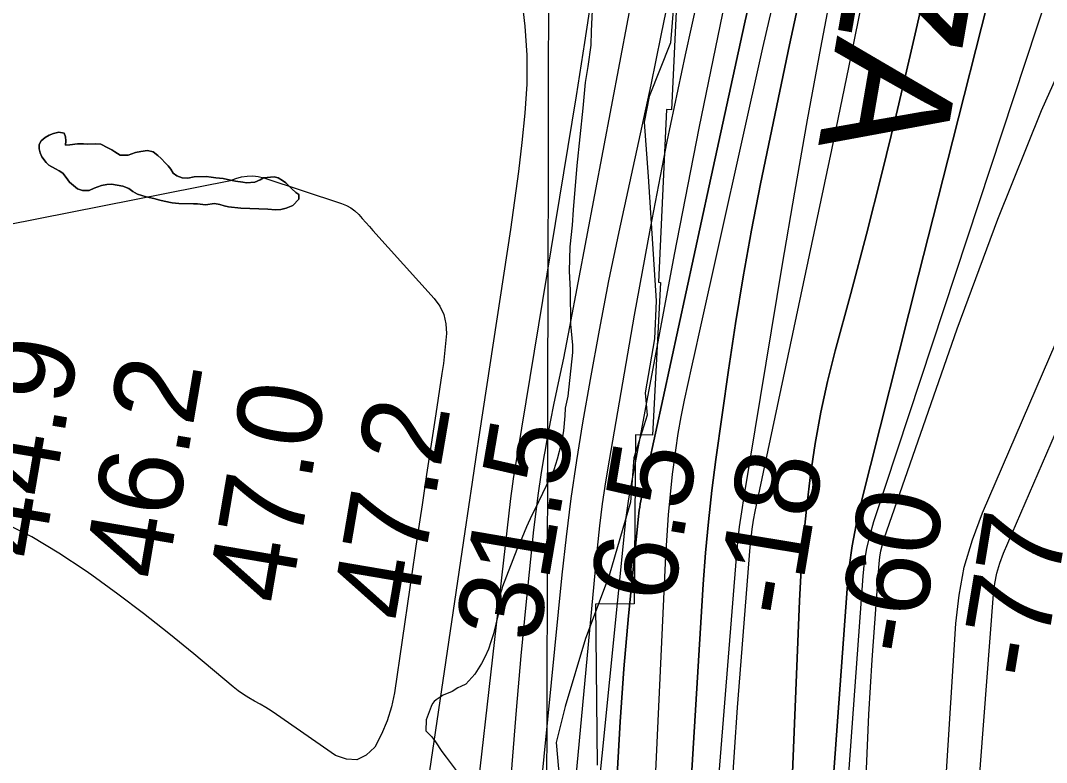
# Model space of a CAD drawing. Extents: x 3177185 to 3215018, y 812988 to 838321.
# Drawn here: x 3196650 to 3197468, y 822734 to 823325 of the extents above; entities that cross this region are included whole.
import ezdxf

# ---------------------------------------------------------------- set-up
doc = ezdxf.new("R2010")
doc.units = 0
for name, color, linetype in [('V-GRID-MAJR', 7, 'Continuous'), ('V-RIVR-EDGE', 7, 'Continuous'), ('V-RIVR-RANG', 7, 'Continuous'), ('V-RRAP-RVMT', 7, 'Continuous'), ('V-RRAP-RVMT-IDEN', 7, 'Continuous'), ('V-SITE-VEGE', 7, 'Continuous'), ('V-TOPO-DPTH', 7, 'Continuous'), ('V-TOPO-MAJR', 7, 'Continuous'), ('V-TOPO-MINR', 7, 'Continuous'), ('V-TOPO-SHOR', 7, 'Continuous'), ('V-TOPO-WATR', 7, 'Continuous')]:
    doc.layers.add(name, color=color, linetype=linetype)

msp = doc.modelspace()

# ---------------------------------------------------------------- linework, layer by layer
at = {"layer": 'V-GRID-MAJR'}
msp.add_spline([(3197059.69, 818362.7), (3197073.79, 824421.51), (3197087.9, 830483.79), (3197102, 836546.11), (3197102.01, 836549.53)], degree=3, dxfattribs=at)
at = {"layer": 'V-RIVR-EDGE'}
msp.add_lwpolyline([(3197172.13, 823356.11), (3197168.09, 823307.44), (3197151.03, 823264.45), (3197147.07, 823244.03), (3197150.44, 823200.98), (3197156.72, 823101.86), (3197155.34, 823071.44), (3197147.84, 823028.42), (3197149.54, 823010.6), (3197139.02, 822976.72), (3197136.33, 822941.51), (3197119.23, 822882.88), (3197100.41, 822832.93), (3197084.2, 822778.64), (3197077.17, 822749.97), (3197078.86, 822729.1), (3197087.47, 822694.74), (3197090.43, 822662.13), (3197095.56, 822627.34), (3197090.72, 822606.06), (3197095, 822578.23), (3197091.42, 822536.94), (3197087.38, 822482.18)], dxfattribs=at)
at = {"layer": 'V-RRAP-RVMT'}
for p, q in [((3197175.74, 823394.73), (3197168.97, 823253.99)), ((3197165.02, 823254.15), (3197158.59, 823116.59)), ((3197168.97, 823253.99), (3197165.02, 823254.15)), ((3197160.14, 823116.42), (3197153.89, 822994.88)), ((3197158.59, 823116.59), (3197160.14, 823116.42)), ((3197140.28, 822995.02), (3197139.17, 822860.4)), ((3197153.89, 822994.88), (3197140.28, 822995.02)), ((3197139.17, 822860.4), (3197108.5, 822860.17)), ((3197108.5, 822860.17), (3197109.8, 822731.89))]:
    msp.add_line(p, q, dxfattribs=at)
at = {"layer": 'V-SITE-VEGE'}
for p, q in [((3197105.64, 823333.32), (3197104.98, 823316.73)), ((3197104.98, 823316.73), (3197104.69, 823305.41)), ((3197104.69, 823305.41), (3197102.42, 823288.41)), ((3197102.42, 823288.41), (3197100.12, 823275.86)), ((3197100.12, 823275.86), (3197098.29, 823255.22)), ((3197098.29, 823255.22), (3197093.47, 823209.5)), ((3196673.27, 823233.68), (3196670.11, 823231.99)), ((3196676.7, 823235.08), (3196673.27, 823233.68)), ((3196680.99, 823236.19), (3196676.7, 823235.08)), ((3196685.27, 823235.3), (3196680.99, 823236.19)), ((3196686.39, 823232.44), (3196685.27, 823235.3)), ((3196686.65, 823229.3), (3196686.39, 823232.44)), ((3196665.21, 823226.32), (3196665.19, 823222.9)), ((3196666.95, 823229.16), (3196665.21, 823226.32)), ((3196670.11, 823231.99), (3196666.95, 823229.16)), ((3196686.34, 823225.87), (3196686.65, 823229.3)), ((3196689.76, 823226.13), (3196686.34, 823225.87)), ((3196695.77, 823226.94), (3196689.76, 823226.13)), ((3196700.62, 823226.91), (3196695.77, 823226.94)), ((3196703.75, 823226.59), (3196700.62, 823226.91)), ((3196710.32, 823226.83), (3196703.75, 823226.59)), ((3196714.32, 823226.52), (3196710.32, 823226.83)), ((3196720, 823223.61), (3196714.32, 823226.52)), ((3196665.19, 823222.9), (3196666.02, 823219.75)), ((3196666.02, 823219.75), (3196667.42, 823216.6)), ((3196667.42, 823216.6), (3196670.81, 823212)), ((3196723.13, 823222.17), (3196720, 823223.61)), ((3196725.69, 823220.43), (3196723.13, 823222.17)), ((3196729.95, 823217.83), (3196725.69, 823220.43)), ((3196736.23, 823217.78), (3196729.95, 823217.83)), ((3196741.96, 823220.02), (3196736.23, 823217.78)), ((3196746.25, 823220.84), (3196741.96, 823220.02)), ((3196751.68, 823221.66), (3196746.25, 823220.84)), ((3196756.23, 823220.48), (3196751.68, 823221.66)), ((3196759.93, 823217.6), (3196756.23, 823220.48)), ((3196762.48, 823215.29), (3196759.93, 823217.6)), ((3196670.81, 823212), (3196673.08, 823209.99)), ((3196673.08, 823209.99), (3196678.2, 823207.09)), ((3196765.87, 823211.56), (3196762.48, 823215.29)), ((3196768.14, 823209.26), (3196765.87, 823211.56)), ((3196770.12, 823206.67), (3196768.14, 823209.26)), ((3197093.47, 823209.5), (3197090.57, 823174.3)), ((3196678.2, 823207.09), (3196681.33, 823205.36)), ((3196681.33, 823205.36), (3196684.17, 823203.62)), ((3196684.17, 823203.62), (3196686.71, 823200.18)), ((3196686.71, 823200.18), (3196689.54, 823196.44)), ((3196772.09, 823203.52), (3196770.12, 823206.67)), ((3196774.93, 823201.5), (3196772.09, 823203.52)), ((3196779.2, 823199.75), (3196774.93, 823201.5)), ((3196783.77, 823199.43), (3196779.2, 823199.75)), ((3196788.63, 823200.53), (3196783.77, 823199.43)), ((3196798.34, 823200.74), (3196788.63, 823200.53)), ((3196802.33, 823200.43), (3196798.34, 823200.74)), ((3196806.04, 823199.83), (3196802.33, 823200.43)), ((3196811.74, 823199.21), (3196806.04, 823199.83)), ((3196844, 823199.82), (3196841.42, 823198.13)), ((3196852.58, 823200.61), (3196844, 823199.82)), ((3196855.71, 823199.73), (3196852.58, 823200.61)), ((3196859.12, 823197.71), (3196855.71, 823199.73)), ((3196689.54, 823196.44), (3196692.65, 823193.56)), ((3196692.65, 823193.56), (3196695.77, 823190.97)), ((3196705.19, 823189.76), (3196709.2, 823191.44)), ((3196709.2, 823191.44), (3196714.92, 823193.68)), ((3196714.92, 823193.68), (3196719.21, 823194.5)), ((3196719.21, 823194.5), (3196722.93, 823194.76)), ((3196722.93, 823194.76), (3196732.05, 823193.26)), ((3196732.05, 823193.26), (3196736.6, 823191.23)), ((3196736.6, 823191.23), (3196740.01, 823188.92)), ((3196817.73, 823198.03), (3196811.74, 823199.21)), ((3196821.72, 823197.14), (3196817.73, 823198.03)), ((3196827.42, 823196.24), (3196821.72, 823197.14)), ((3196830.56, 823195.93), (3196827.42, 823196.24)), ((3196837.13, 823196.45), (3196830.56, 823195.93)), ((3196841.42, 823198.13), (3196837.13, 823196.45)), ((3196861.67, 823195.69), (3196859.12, 823197.71)), ((3196866.49, 823191.08), (3196861.67, 823195.69)), ((3196695.77, 823190.97), (3196699.76, 823189.8)), ((3196699.76, 823189.8), (3196705.19, 823189.76)), ((3196740.01, 823188.92), (3196743.7, 823186.89)), ((3196743.7, 823186.89), (3196750.54, 823184.56)), ((3196750.54, 823184.56), (3196756.52, 823183.37)), ((3196756.52, 823183.37), (3196761.36, 823181.9)), ((3196869.61, 823188.21), (3196866.49, 823191.08)), ((3196872.16, 823186.47), (3196869.61, 823188.21)), ((3196872.14, 823182.76), (3196872.16, 823186.47)), ((3196761.36, 823181.9), (3196764.78, 823181.3)), ((3196764.78, 823181.3), (3196771.34, 823179.83)), ((3196771.34, 823179.83), (3196776.47, 823179.22)), ((3196776.47, 823179.22), (3196788.18, 823179.13)), ((3196788.18, 823179.13), (3196791.32, 823179.1)), ((3196791.32, 823179.1), (3196797.88, 823178.19)), ((3196797.88, 823178.19), (3196805.02, 823179.28)), ((3196805.02, 823179.28), (3196809.3, 823178.68)), ((3196809.3, 823178.68), (3196812.71, 823177.51)), ((3196812.71, 823177.51), (3196816.13, 823176.63)), ((3196816.13, 823176.63), (3196825.83, 823175.7)), ((3196825.83, 823175.7), (3196847.52, 823174.96)), ((3196847.52, 823174.96), (3196853.51, 823174.34)), ((3196857.8, 823174.59), (3196862.09, 823175.7)), ((3196862.09, 823175.7), (3196867.24, 823177.66)), ((3196867.24, 823177.66), (3196872.14, 823182.76)), ((3196853.51, 823174.34), (3196857.8, 823174.59)), ((3197090.57, 823174.3), (3197089.87, 823162.16)), ((3197089.87, 823162.16), (3197088.02, 823144.77)), ((3197088.02, 823144.77), (3197087.39, 823125.35)), ((3197087.39, 823125.35), (3197088.34, 823110.41)), ((3197088.34, 823110.41), (3197088.6, 823083.32)), ((3197088.6, 823083.32), (3197089.97, 823066.36)), ((3197090.02, 823060.7), (3197086.31, 823025.9)), ((3197089.97, 823066.36), (3197090.02, 823060.7)), ((3197086.31, 823025.9), (3197084.38, 823016.18)), ((3197084.38, 823016.18), (3197084.03, 823010.11)), ((3197084.03, 823010.11), (3197082.93, 822998.37)), ((3197082.93, 822998.37), (3197081.4, 822989.06)), ((3197081.4, 822989.06), (3197077.89, 822975.69)), ((3197077.89, 822975.69), (3197075.14, 822967.17)), ((3197075.14, 822967.17), (3197060.08, 822935.5)), ((3197057.7, 822931.03), (3197053.34, 822921.69)), ((3197060.08, 822935.5), (3197057.7, 822931.03)), ((3197053.34, 822921.69), (3197047.81, 822908.3)), ((3197047.81, 822908.3), (3197045.82, 822903.83)), ((3197045.82, 822903.83), (3197034.38, 822874.21)), ((3197034.38, 822874.21), (3197033.6, 822871.38)), ((3197033.6, 822871.38), (3197032.42, 822868.13)), ((3197032.42, 822868.13), (3197032.51, 822858.43)), ((3197032.51, 822858.43), (3197030.95, 822851.95)), ((3197030.95, 822851.95), (3197027.06, 822836.55)), ((3197027.06, 822836.55), (3197025.1, 822830.06)), ((3197023.13, 822824.38), (3197020.36, 822817.89)), ((3197025.1, 822830.06), (3197023.13, 822824.38)), ((3197020.36, 822817.89), (3197017.58, 822813.01)), ((3197017.58, 822813.01), (3197012.4, 822804.47)), ((3197012.4, 822804.47), (3197005.2, 822796.32)), ((3196998.76, 822793.43), (3196994.34, 822790.56)), ((3197001.18, 822794.66), (3196998.76, 822793.43)), ((3197005.2, 822796.32), (3197001.18, 822794.66)), ((3196979.86, 822782.74), (3196978.67, 822781.11)), ((3196981.47, 822783.97), (3196979.86, 822782.74)), ((3196987.09, 822787.66), (3196981.47, 822783.97)), ((3196994.34, 822790.56), (3196987.09, 822787.66)), ((3196977.48, 822778.67), (3196973.53, 822768.12)), ((3196978.67, 822781.11), (3196977.48, 822778.67)), ((3196973.53, 822768.12), (3196973.21, 822759.23)), ((3196973.21, 822759.23), (3196978.11, 822754.42)), ((3196978.11, 822754.42), (3196980.98, 822750.41)), ((3196980.98, 822750.41), (3196985.9, 822742.77)), ((3196985.9, 822742.77), (3196989.58, 822738.36)), ((3196989.58, 822738.36), (3197000.64, 822723.51))]:
    msp.add_line(p, q, dxfattribs=at)
at = {"layer": 'V-TOPO-DPTH'}
for points in [[(3197103.32, 821953.47), (3197124.13, 822682.06), (3197125.77, 822724.32), (3197128, 822766.55), (3197131.11, 822808.72), (3197134.8, 822850.86), (3197142.56, 822930.06), (3197142.85, 822932.56), (3197143.2, 822935.05), (3197143.63, 822937.53), (3197144.12, 822940), (3197198.85, 823193.38), (3197227.19, 823322.43), (3197256.11, 823451.35)], [(3197103.32, 821953.47), (3197124.13, 822682.06), (3197125.77, 822724.32), (3197128, 822766.55), (3197131.11, 822808.72), (3197134.8, 822850.86), (3197142.56, 822930.06), (3197142.85, 822932.56), (3197143.2, 822935.05), (3197143.63, 822937.53), (3197144.12, 822940), (3197198.85, 823193.38), (3197227.19, 823322.43), (3197256.11, 823451.35)], [(3197242.83, 822171.8), (3197270.97, 822862.76), (3197272.34, 822887.96), (3197274.15, 822913.11), (3197276.65, 822938.21), (3197279.6, 822963.27), (3197283.38, 822988.2), (3197287.82, 823013), (3197293.26, 823037.6), (3197299.35, 823062.07), (3197311.68, 823107.68), (3197324.17, 823154.93), (3197336.3, 823202.26), (3197347.89, 823249.73), (3197359.13, 823297.28), (3197392.62, 823442.7)], [(3197392.62, 823442.7), (3197359.13, 823297.28), (3197347.89, 823249.73), (3197336.3, 823202.26), (3197324.17, 823154.93), (3197311.68, 823107.68), (3197299.35, 823062.07), (3197293.26, 823037.6), (3197287.82, 823013), (3197283.38, 822988.2), (3197279.6, 822963.27), (3197276.65, 822938.21), (3197274.15, 822913.11), (3197272.34, 822887.96), (3197270.97, 822862.76), (3197242.83, 822171.8)], [(3197326.84, 823371.3), (3197311.75, 823296.63), (3197296.28, 823222.04), (3197235.43, 822934.09), (3197234.08, 822927.04), (3197232.92, 822919.97), (3197232.03, 822912.85), (3197231.33, 822905.71), (3197221.27, 822777.79), (3197216.53, 822706.64), (3197212.93, 822635.44), (3197211.03, 822564.17), (3197210.26, 822492.86), (3197210.95, 821949.74)], [(3197326.84, 823371.3), (3197311.75, 823296.63), (3197296.28, 823222.04), (3197235.43, 822934.09), (3197234.08, 822927.04), (3197232.92, 822919.97), (3197232.03, 822912.85), (3197231.33, 822905.71), (3197221.27, 822777.79), (3197216.53, 822706.64), (3197212.93, 822635.44), (3197211.03, 822564.17), (3197210.26, 822492.86), (3197210.95, 821949.74)], [(3197194.96, 823366.44), (3197179.77, 823297.71), (3197165.31, 823228.82), (3197151.95, 823159.72), (3197139.33, 823090.46), (3197119.22, 822974.93), (3197116.4, 822957.49), (3197113.85, 822940.01), (3197111.72, 822922.48), (3197109.87, 822904.91), (3197020.7, 821952.47)], [(3197153.99, 822188.4), (3197156.53, 822250.76), (3197159.8, 822313.11), (3197194.26, 822876.03), (3197196.08, 822900.96), (3197198.3, 822925.85), (3197201.11, 822950.67), (3197204.32, 822975.46), (3197214.37, 823046.51), (3197219.99, 823083.79), (3197226.05, 823120.99), (3197232.77, 823158.08), (3197239.94, 823195.1), (3197247.51, 823232.04), (3197255.18, 823268.96), (3197263, 823305.85), (3197270.92, 823342.72)], [(3197270.92, 823342.72), (3197263, 823305.85), (3197255.18, 823268.96), (3197247.51, 823232.04), (3197239.94, 823195.1), (3197232.77, 823158.08), (3197226.05, 823120.99), (3197219.99, 823083.79), (3197214.37, 823046.51), (3197204.32, 822975.46), (3197201.11, 822950.67), (3197198.3, 822925.85), (3197196.08, 822900.96), (3197194.26, 822876.03), (3197159.8, 822313.11), (3197156.53, 822250.76), (3197153.99, 822188.4)], [(3197269.91, 822128.33), (3197270.2, 822220.64), (3197271.99, 822312.91), (3197276.03, 822405.1), (3197281.59, 822497.24), (3197308.8, 822872.44), (3197310.5, 822889.53), (3197312.78, 822906.53), (3197315.96, 822923.39), (3197319.73, 822940.14), (3197365.75, 823122.21), (3197393.01, 823229.92), (3197420.34, 823337.62)], [(3197420.34, 823337.62), (3197393.01, 823229.92), (3197365.75, 823122.21), (3197319.73, 822940.14), (3197315.96, 822923.39), (3197312.78, 822906.53), (3197310.5, 822889.53), (3197308.8, 822872.44), (3197281.59, 822497.24), (3197276.03, 822405.1), (3197271.99, 822312.91), (3197270.2, 822220.64), (3197269.91, 822128.33)]]:
    msp.add_lwpolyline(points, dxfattribs=at)
at = {"layer": 'V-TOPO-MAJR'}
for points in [[(3197302.25, 821961.96), (3197298.03, 822333.26), (3197298.14, 822428.63), (3197299.82, 822523.96), (3197303.87, 822619.22), (3197309.51, 822714.43), (3197321.55, 822882.44), (3197322.76, 822893.53), (3197324.51, 822904.51), (3197327.07, 822915.33), (3197330.17, 822926.04), (3197627.71, 823827.82)], [(3197106.02, 823349.79), (3197099.66, 823307.49), (3197092.97, 823265.23), (3197042.86, 822959.98), (3197042.24, 822956.06), (3197041.67, 822952.13), (3197041.15, 822948.2), (3197040.68, 822944.26), (3196999.06, 822576.82), (3196988.53, 822469.56), (3196980.16, 822362.16), (3196975.01, 822254.56), (3196972.01, 822146.82)]]:
    msp.add_lwpolyline(points, dxfattribs=at)
at = {"layer": 'V-TOPO-MINR'}
for points in [[(3197392.62, 823442.7), (3197359.13, 823297.28), (3197347.89, 823249.73), (3197336.3, 823202.26), (3197324.17, 823154.93), (3197311.68, 823107.68), (3197299.35, 823062.07), (3197293.26, 823037.6), (3197287.82, 823013), (3197283.38, 822988.2), (3197279.6, 822963.27), (3197276.65, 822938.21), (3197274.15, 822913.11), (3197272.34, 822887.96), (3197270.97, 822862.76), (3197242.83, 822171.8)], [(3197270.82, 823430.32), (3197241.41, 823303.43), (3197190.6, 823075.53), (3197187.68, 823062.33), (3197184.78, 823049.12), (3197181.94, 823035.9), (3197179.12, 823022.68), (3197176.5, 823009.42), (3197174.11, 822996.13), (3197172.08, 822982.77), (3197170.28, 822969.38), (3197169.6, 822963.75), (3197167.82, 822947.49), (3197166.28, 822931.22), (3197165.1, 822914.91), (3197164.16, 822898.59), (3197119.64, 821937.36), (3197257.48, 820905.2), (3197261.25, 820881.31), (3197265.77, 820857.59), (3197271.41, 820834.1), (3197277.79, 820810.78), (3197401.73, 820396.89)], [(3197326.84, 823371.3), (3197311.75, 823296.63), (3197296.28, 823222.04), (3197235.43, 822934.09), (3197234.08, 822927.04), (3197232.92, 822919.97), (3197232.03, 822912.85), (3197231.33, 822905.71), (3197221.27, 822777.79), (3197216.53, 822706.64), (3197212.93, 822635.44), (3197211.03, 822564.17), (3197210.26, 822492.86), (3197210.95, 821949.74)], [(3197194.96, 823366.44), (3197179.77, 823297.71), (3197165.31, 823228.82), (3197151.95, 823159.72), (3197139.33, 823090.46), (3197119.22, 822974.93), (3197116.4, 822957.49), (3197113.85, 822940.01), (3197111.72, 822922.48), (3197109.87, 822904.91), (3197020.7, 821952.47)], [(3197140.9, 823361.77), (3197087.83, 823081.04), (3197085.43, 823068.61), (3197082.95, 823056.19), (3197080.36, 823043.8), (3197077.71, 823031.42), (3197075.08, 823019.04), (3197072.56, 823006.63), (3197070.2, 822994.2), (3197067.95, 822981.74), (3197067.24, 822977.68), (3197064.87, 822963.16), (3197062.7, 822948.61), (3197060.83, 822934.02), (3197059.16, 822919.39), (3197053.25, 822862.28), (3197049.03, 822819.05), (3197045.14, 822775.8), (3197041.77, 822732.51), (3197038.73, 822689.19), (3196991.95, 821961.65)], [(3197298.62, 823360.82), (3197287.72, 823303.44), (3197277.13, 823246), (3197267.01, 823188.48), (3197257.2, 823130.9), (3197226.44, 822945.95), (3197224.58, 822933.82), (3197222.93, 822921.66), (3197221.58, 822909.46), (3197220.45, 822897.24), (3197201.35, 822659.19), (3197193.24, 822539.52), (3197187.09, 822419.77), (3197183.91, 822299.91), (3197182.7, 822179.98)], [(3197168.36, 823352.28), (3197160.46, 823313.12), (3197152.36, 823273.99), (3197143.96, 823234.93), (3197135.37, 823195.91), (3197126.91, 823156.86), (3197118.83, 823117.74), (3197111.31, 823078.51), (3197104.18, 823039.2), (3197098.17, 823004.67), (3197093.26, 822974.49), (3197088.79, 822944.24), (3197085, 822913.9), (3197081.65, 822883.5), (3197055.92, 822623.71), (3197045.18, 822508.7), (3197035.29, 822393.63), (3197026.68, 822278.45), (3197018.93, 822163.2)], [(3197049.43, 823343.74), (3197052.21, 823320.67), (3197053.81, 823297.57), (3197053.63, 823274.41), (3197052.25, 823251.22), (3197049.78, 823228.02), (3197047.07, 823204.85), (3197043.99, 823181.73), (3197040.66, 823158.64), (3197016.06, 822996.89), (3197013.07, 822977.17), (3197010.1, 822957.44), (3197007.16, 822937.71), (3197004.24, 822917.98), (3196942.16, 822497.24)], [(3197211.31, 823339.97), (3197190.77, 823239.37), (3197171.13, 823138.59), (3197135.98, 822951.5), (3197134.69, 822944.1), (3197133.52, 822936.69), (3197132.55, 822929.24), (3197131.7, 822921.78), (3197101.17, 822617.75), (3197091, 822504.25), (3197082.46, 822390.64), (3197076.36, 822276.88), (3197071.89, 822163.01)], [(3197270.92, 823342.72), (3197263, 823305.85), (3197255.18, 823268.96), (3197247.51, 823232.04), (3197239.94, 823195.1), (3197232.77, 823158.08), (3197226.05, 823120.99), (3197219.99, 823083.79), (3197214.37, 823046.51), (3197204.32, 822975.46), (3197201.11, 822950.67), (3197198.3, 822925.85), (3197196.08, 822900.96), (3197194.26, 822876.03), (3197159.8, 822313.11), (3197156.53, 822250.76), (3197153.99, 822188.4)], [(3197320.34, 821945.66), (3197320.3, 821950.29), (3197320.3, 821953.39), (3197320.3, 821954.93), (3197320.33, 821965.39), (3197320.35, 821972.17), (3197320.37, 821978.95), (3197320.39, 821985.73), (3197320.41, 821992.5), (3197322.43, 822641.81), (3197323, 822685.36), (3197324.17, 822728.89), (3197326.22, 822772.39), (3197328.86, 822815.86), (3197334.28, 822892.44), (3197334.85, 822897.57), (3197335.69, 822902.64), (3197336.92, 822907.63), (3197338.42, 822912.57), (3197396.47, 823079.39), (3197428.93, 823166.96), (3197463.7, 823253.55), (3197501.92, 823338.66)], [(3197420.34, 823337.62), (3197393.01, 823229.92), (3197365.75, 823122.21), (3197319.73, 822940.14), (3197315.96, 822923.39), (3197312.78, 822906.53), (3197310.5, 822889.53), (3197308.8, 822872.44), (3197281.59, 822497.24), (3197276.03, 822405.1), (3197271.99, 822312.91), (3197270.2, 822220.64), (3197269.91, 822128.33)], [(3197357.39, 822155.96), (3197358.8, 822225.51), (3197361.58, 822295.02), (3197365.25, 822364.5), (3197395.39, 822844.77), (3197398, 822867.45), (3197402.14, 822889.77), (3197408.57, 822911.53), (3197416.52, 822932.94), (3197565.9, 823278.58)], [(3196613.62, 823157.18), (3196817.62, 823197.66), (3196821.95, 823199.19), (3196826.38, 823200.46), (3196830.89, 823201.13), (3196835.37, 823201.31), (3196839.82, 823200.75), (3196844.25, 823199.7), (3196906.19, 823179.47), (3196910.02, 823177.87), (3196913.61, 823175.9), (3196916.84, 823173.39), (3196919.84, 823170.51), (3196922.65, 823167.35), (3196925.46, 823164.19), (3196928.29, 823161.04), (3196931.12, 823157.9), (3196979.99, 823103.8), (3196984.39, 823097.5), (3196987.66, 823090.82), (3196989.22, 823083.55), (3196989.64, 823075.88), (3196988.99, 823067.88), (3196988.2, 823059.9), (3196987.22, 823051.95), (3196986.12, 823044), (3196981.2, 823011.7), (3196977.55, 822987.62), (3196973.93, 822963.53), (3196970.34, 822939.43), (3196966.76, 822915.34), (3196948.22, 822789.63), (3196945.84, 822778.27), (3196942.59, 822767.22), (3196938.05, 822756.63), (3196932.65, 822746.35), (3196925.82, 822739.93), (3196918.4, 822736.22), (3196910.12, 822736.59), (3196901.26, 822739.68), (3196854.31, 822772.34), (3196850.06, 822775.19), (3196845.74, 822777.93), (3196841.32, 822780.51), (3196836.84, 822782.99), (3196832.39, 822785.52), (3196828.07, 822788.22), (3196823.92, 822791.2), (3196819.9, 822794.34), (3196788.38, 822820.61), (3196768.5, 822836.8), (3196748.4, 822852.68), (3196727.94, 822868.1), (3196707.24, 822883.23), (3196701.81, 822887.11), (3196680.95, 822900.93), (3196659.53, 822913.74)], [(3197393.07, 821975.45), (3197400.83, 822427.05), (3197402.83, 822503.51), (3197405.72, 822579.92), (3197409.97, 822656.27), (3197415.12, 822732.57), (3197425.49, 822868.21), (3197426.55, 822876.56), (3197428.15, 822884.79), (3197430.56, 822892.81), (3197433.51, 822900.7), (3197488.58, 823028.13)], [(3196659.53, 822913.74), (3196637.28, 822925.03)]]:
    msp.add_lwpolyline(points, dxfattribs=at)
at = {"layer": 'V-TOPO-SHOR'}
msp.add_lwpolyline([(3196825.83, 823175.7), (3196816.13, 823176.63), (3196812.71, 823177.51), (3196809.3, 823178.68), (3196805.02, 823179.28), (3196797.88, 823178.19), (3196791.32, 823179.1), (3196788.18, 823179.13), (3196776.47, 823179.22), (3196771.34, 823179.83), (3196764.78, 823181.3), (3196761.36, 823181.9), (3196756.52, 823183.37), (3196750.54, 823184.56), (3196743.7, 823186.89), (3196740.01, 823188.92), (3196736.6, 823191.23), (3196732.05, 823193.26), (3196722.92, 823194.76), (3196719.21, 823194.5), (3196714.92, 823193.68), (3196709.2, 823191.44), (3196705.19, 823189.76), (3196699.76, 823189.8), (3196695.77, 823190.97), (3196692.65, 823193.56), (3196689.54, 823196.44), (3196686.71, 823200.18), (3196684.17, 823203.62), (3196681.33, 823205.36), (3196678.2, 823207.09), (3196673.08, 823209.99), (3196670.81, 823212.01), (3196667.42, 823216.6), (3196666.02, 823219.75), (3196665.19, 823222.9), (3196665.21, 823226.32), (3196666.95, 823229.16), (3196670.11, 823231.99), (3196673.27, 823233.68), (3196676.7, 823235.08), (3196680.99, 823236.19), (3196685.27, 823235.3), (3196686.39, 823232.44), (3196686.65, 823229.3), (3196686.34, 823225.87), (3196689.76, 823226.13), (3196695.77, 823226.94), (3196700.62, 823226.91), (3196703.75, 823226.59), (3196710.32, 823226.83), (3196714.32, 823226.52), (3196720, 823223.61), (3196723.13, 823222.17), (3196725.69, 823220.43), (3196729.95, 823217.83), (3196736.23, 823217.78), (3196741.96, 823220.02), (3196746.25, 823220.84), (3196751.68, 823221.66), (3196756.23, 823220.48), (3196759.93, 823217.6), (3196762.48, 823215.29), (3196765.87, 823211.56), (3196768.14, 823209.26), (3196770.12, 823206.67), (3196772.09, 823203.52), (3196774.93, 823201.5), (3196779.2, 823199.75), (3196783.77, 823199.43), (3196788.63, 823200.53), (3196798.34, 823200.74), (3196802.33, 823200.43), (3196806.04, 823199.83), (3196811.74, 823199.21), (3196817.73, 823198.03), (3196821.72, 823197.14), (3196827.42, 823196.24), (3196830.56, 823195.93), (3196837.13, 823196.45), (3196841.42, 823198.13), (3196844, 823199.82), (3196852.58, 823200.61), (3196855.71, 823199.73), (3196859.12, 823197.71), (3196861.67, 823195.69), (3196866.49, 823191.08), (3196869.61, 823188.21), (3196872.16, 823186.47), (3196872.14, 823182.76), (3196867.24, 823177.66), (3196862.09, 823175.7), (3196857.8, 823174.59), (3196853.51, 823174.34), (3196847.52, 823174.96), (3196825.83, 823175.7)], dxfattribs=at)
at = {"layer": 'V-TOPO-WATR'}
msp.add_lwpolyline([(3197256.11, 823451.35), (3197227.19, 823322.43), (3197198.85, 823193.38), (3197144.12, 822940), (3197143.63, 822937.53), (3197143.2, 822935.05), (3197142.85, 822932.56), (3197142.56, 822930.06), (3197134.8, 822850.86), (3197131.11, 822808.72), (3197128, 822766.55), (3197125.77, 822724.32), (3197124.13, 822682.06), (3197103.32, 821953.47)], dxfattribs=at)

# ---------------------------------------------------------------- texts
at = {"layer": 'V-RIVR-RANG'}
for s, rotation, p in [('44.9', 80.30833, (3196667.94, 822894.29)), ('46.2', 80.30833, (3196766.6, 822877.96)), ('47.0', 80.30833, (3196864.72, 822858.51)), ('47.2', 80.30833, (3196963.83, 822844.78)), ('31.5', 80.30833, (3197062.44, 822828.18)), ('6.5', 80.61414, (3197169.58, 822859.29)), ('-18', 80.61414, (3197269.06, 822847.91)), ('-60', 80.61414, (3197365.39, 822817.52)), ('-77', 80.61414, (3197463.62, 822798.59))]:
    msp.add_text(s, height=67, rotation=rotation, dxfattribs=at).set_placement(p)
at = {"layer": 'V-RRAP-RVMT-IDEN'}
msp.add_text('MORGANZA', height=100, rotation=260.21038, dxfattribs=at).set_placement((3197417.16, 823986.98))

doc.saveas('drawing.dxf')
